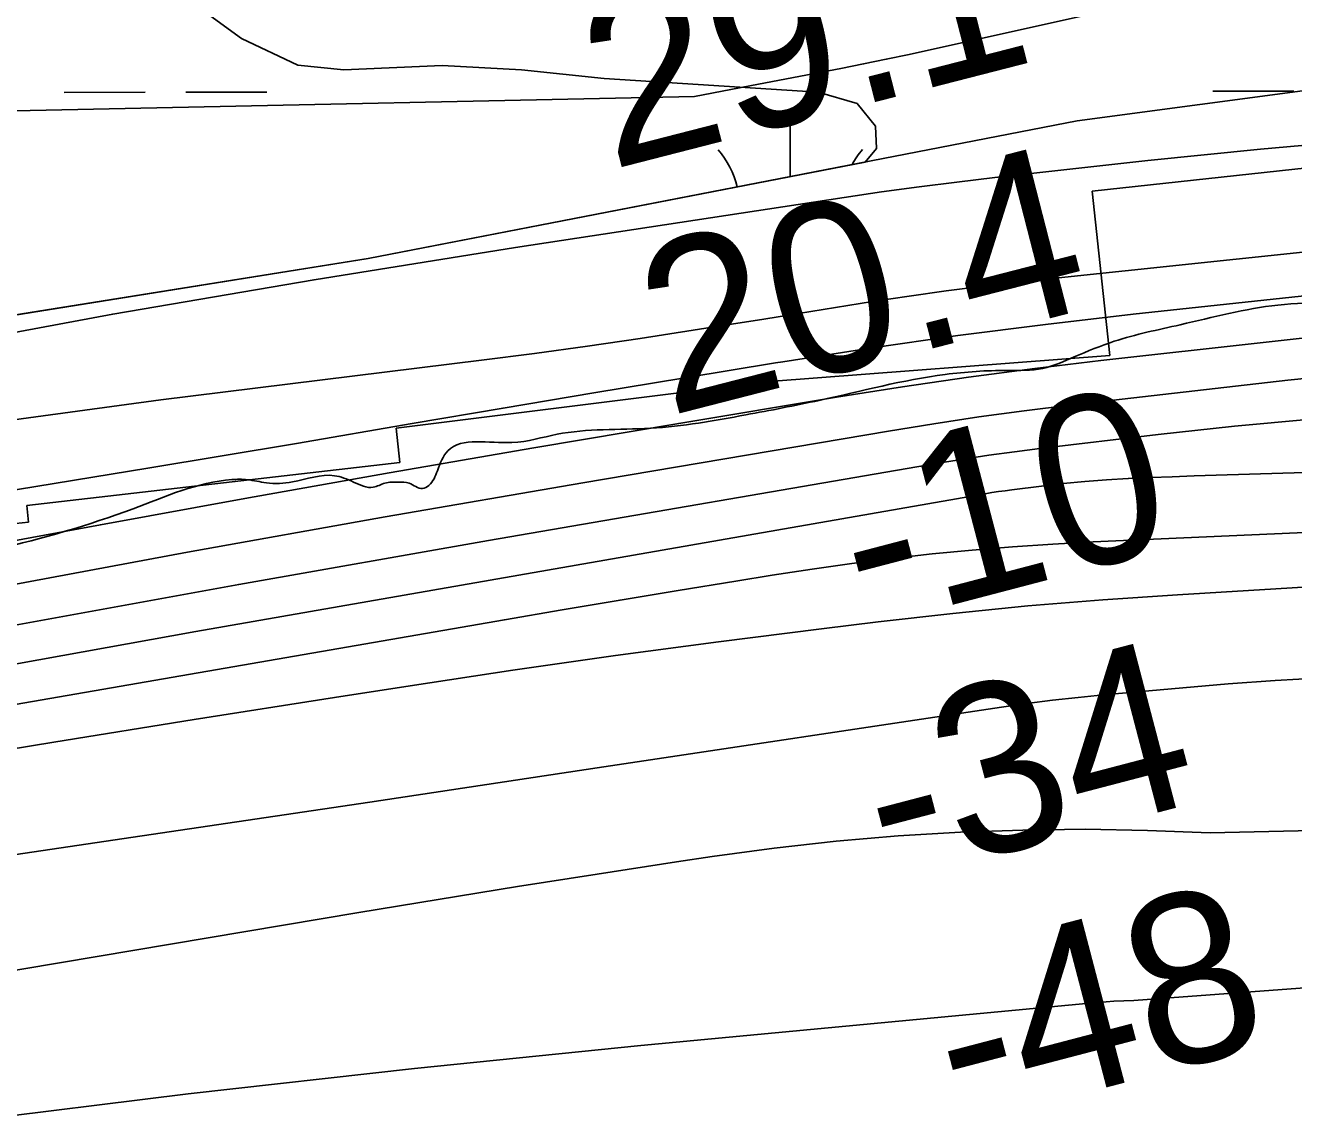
# Model space of a CAD drawing. Extents: x 3297753 to 3335611, y 652252 to 677623.
# Drawn here: x 3321245 to 3321746, y 662335 to 662763 of the extents above; entities that cross this region are included whole.
import ezdxf

# ---------------------------------------------------------------- set-up
doc = ezdxf.new("R2010")
doc.units = 0
for name, color, linetype in [('V-RIVR-EDGE', 7, 'Continuous'), ('V-RIVR-RANG', 7, 'Continuous'), ('V-RRAP-RVMT', 7, 'Continuous'), ('V-SITE-VEGE', 7, 'Continuous'), ('V-TOPO-DPTH', 7, 'Continuous'), ('V-TOPO-MAJR', 7, 'Continuous'), ('V-TOPO-MINR', 7, 'Continuous'), ('V-TOPO-WATR', 7, 'Continuous'), ('V-WETL-SWMP', 7, 'Continuous')]:
    doc.layers.add(name, color=color, linetype=linetype)

msp = doc.modelspace()

# ---------------------------------------------------------------- linework, layer by layer
at = {"layer": 'V-RIVR-EDGE'}
msp.add_spline([(3326889.83, 662141.04), (3326857.5, 662143.19), (3326833.47, 662147.4), (3326810.28, 662152.43), (3326793.71, 662156.2), (3326766.36, 662161.66), (3326732.8, 662165.88), (3326707.11, 662168.02), (3326687.22, 662172.21), (3326656.14, 662173.95), (3326630.03, 662175.67), (3326605.59, 662180.7), (3326578.66, 662186.99), (3326551.74, 662192.86), (3326538.9, 662196.21), (3326518.18, 662198.74), (3326492.9, 662202.12), (3326458.09, 662203.45), (3326427.02, 662208.5), (3326397.19, 662216.04), (3326383.93, 662216.48), (3326351.61, 662221.95), (3326323.86, 662228.24), (3326289.47, 662233.71), (3326274.55, 662235.82), (3326264.61, 662236.67), (3326257.56, 662236.69), (3326248.02, 662233.4), (3326240.97, 662230.1), (3326229.36, 662230.13), (3326221.9, 662230.15), (3326199.12, 662235.18), (3326175.91, 662237.72), (3326132.42, 662248.61), (3326106.72, 662250.33), (3326076.89, 662252.06), (3326054.1, 662257.5), (3326044.99, 662259.6), (3326038.77, 662259.2), (3326026.34, 662260.06), (3326018.47, 662261.32), (3326011.01, 662264.66), (3326005.63, 662265.91), (3325995.68, 662267.18), (3325979.52, 662268.05), (3325960.87, 662270.17), (3325919.03, 662276.9), (3325880.08, 662282.39), (3325827.05, 662291.64), (3325788.93, 662296.71), (3325753.29, 662300.94), (3325716.41, 662304.76), (3325674.98, 662309.01), (3325637.68, 662310.76), (3325591.68, 662315.02), (3325562.68, 662319.65), (3325528.7, 662325.54), (3325491.43, 662335.58), (3325440.89, 662347.72), (3325399.46, 662357.36), (3325379.17, 662362.38), (3325355.55, 662364.1), (3325341.45, 662364.13), (3325329.44, 662365.4), (3325309.97, 662370.84), (3325295.06, 662374.61), (3325287.6, 662374.63), (3325278.89, 662374.23), (3325263.14, 662375.1), (3325245.32, 662375.56), (3325225.84, 662376.85), (3325202.65, 662383.13), (3325187.32, 662386.48), (3325159.97, 662386.96), (3325136.34, 662385.78), (3325109.82, 662387.91), (3325071.29, 662395.47), (3325009.15, 662408.89), (3324964.41, 662419.36), (3324947, 662420.23), (3324932.09, 662421.93), (3324899.78, 662429.47), (3324835.97, 662441.65), (3324792.06, 662448.8), (3324746.88, 662451.4), (3324701.71, 662454.83), (3324664.42, 662459.89), (3324626.73, 662469.52), (3324584.88, 662476.67), (3324541.38, 662483.41), (3324493.32, 662490.99), (3324470.95, 662496.85), (3324444.44, 662503.54), (3324407.99, 662511.51), (3324387.27, 662514.46), (3324369.86, 662514.5), (3324354.93, 662512.88), (3324347.48, 662513.32), (3324329.25, 662516.68), (3324307.28, 662517.56), (3324286.15, 662522.17), (3324253.01, 662528.89), (3324226.5, 662533.93), (3324203.7, 662535.64), (3324172.21, 662538.2), (3324120.83, 662546.62), (3324040.04, 662558.84), (3324001.09, 662563.91), (3323963.38, 662564.83), (3323919.02, 662564.11), (3323879.24, 662567.94), (3323844.02, 662571.35), (3323786.85, 662582.26), (3323746.26, 662592.73), (3323704.82, 662598.63), (3323655.51, 662603.31), (3323589.62, 662609.69), (3323524.56, 662612.75), (3323466.95, 662615.8), (3323449.13, 662617.5), (3323422.62, 662622.54), (3323372.48, 662628.88), (3323343.47, 662631.44), (3323309.9, 662633.6), (3323255.19, 662632.49), (3323188.47, 662636.8), (3323129.62, 662641.5), (3323093.16, 662644.91), (3323076.99, 662643.29), (3323059.99, 662642.92), (3323032.65, 662647.13), (3322965.93, 662651.03), (3322913.71, 662656.54), (3322869.37, 662658.72), (3322809.28, 662663.85), (3322758.72, 662666.04), (3322718.52, 662666.56), (3322657.58, 662665.05), (3322608.67, 662664.76), (3322504.65, 662668.33), (3322412.64, 662669.8), (3322310.67, 662669.64), (3322271.29, 662667.25), (3322224.86, 662665.29), (3322178.85, 662663.75), (3322141.13, 662663.43), (3322102.17, 662663.94), (3322062.8, 662664.45), (3322028.82, 662667.02), (3321980.74, 662666.72), (3321909.43, 662661.93), (3321848.91, 662659.18), (3321801.24, 662655.98), (3321760.61, 662654.01), (3321739.89, 662652.81), (3321701.32, 662645.03), (3321675.19, 662638.47), (3321659.43, 662632.29), (3321646.98, 662627.76), (3321632.89, 662626.97), (3321608.43, 662625.37), (3321558.66, 662615.13), (3321529.64, 662609.4), (3321491.9, 662604.1), (3321455.01, 662601.71), (3321437.18, 662598.44), (3321411.89, 662595.18), (3321407.72, 662587.32), (3321404.39, 662581.52), (3321401.9, 662580.29), (3321396.52, 662582.37), (3321392.38, 662582.8), (3321386.99, 662582.39), (3321382.42, 662580.75), (3321374.55, 662582.84), (3321367.1, 662585.35), (3321350.51, 662582.9), (3321340.15, 662582.51), (3321332.69, 662583.77), (3321326.48, 662583.79), (3321287.49, 662572.28), (3321233.56, 662556.25), (3321160.58, 662542.34), (3321100.46, 662533.37), (3321060.64, 662524.35), (3321023.31, 662514.08), (3320998.02, 662508.75), (3320976.45, 662503.83), (3320957.38, 662500.15), (3320944.53, 662499.76), (3320930.44, 662501.46), (3320919.25, 662501.48), (3320908.47, 662499.44), (3320874.87, 662491.65), (3320813.49, 662476.46), (3320777.82, 662466.19), (3320761.24, 662464.57), (3320740.5, 662460.06), (3320702.34, 662448.14), (3320679.1, 662437.83), (3320658.77, 662428.76), (3320641.77, 662424.66), (3320616.48, 662423.07), (3320582.89, 662414.03), (3320552.18, 662401.26), (3320478.77, 662381.13), (3320420.7, 662363.45), (3320403.69, 662358.1), (3320389.17, 662354.82), (3320375.08, 662354.86), (3320365.13, 662352.4), (3320345.63, 662346.64), (3320205.86, 662308.03), (3320152.77, 662295.72), (3320119.18, 662286.27), (3320088.08, 662282.62), (3320060.29, 662274.81), (3320017.97, 662256.68), (3319991.41, 662244.73), (3319952.83, 662229.07), (3319927.94, 662222.5), (3319897.25, 662215.53), (3319872.36, 662206.89), (3319842.49, 662196.6), (3319808.07, 662187.15), (3319774.9, 662181.84), (3319711.87, 662171.22), (3319686.58, 662168.39), (3319655.89, 662160.17), (3319588.27, 662137.96), (3319508.2, 662109.14), (3319472.94, 662096.79)], degree=3, dxfattribs=at)
at = {"layer": 'V-RRAP-RVMT'}
for p, q in [((3321666.45, 662697.78), (3321815.45, 662714.06)), ((3321673.51, 662632.86), (3321666.45, 662697.78)), ((3321539.04, 662622.53), (3321673.51, 662632.86)), ((3321391.39, 662604.12), (3321539.04, 662622.53)), ((3321392.93, 662590.6), (3321391.39, 662604.12)), ((3321245.53, 662573.59), (3321392.93, 662590.6)), ((3321246.2, 662567.02), (3321245.53, 662573.59)), ((3321112.65, 662553.11), (3321246.2, 662567.02))]:
    msp.add_line(p, q, dxfattribs=at)
at = {"layer": 'V-SITE-VEGE'}
for points in [[(3320774.26, 662743.88), (3320811.95, 662757.99), (3320854.9, 662777.16), (3320887.72, 662790.67), (3320985.56, 662814.4), (3321016.74, 662816.78), (3321055.82, 662815.1), (3321110.47, 662807.32), (3321168.17, 662801.15), (3321239.02, 662795.77), (3321262.1, 662791.69), (3321285.98, 662785.57), (3321307.63, 662774.81), (3321330.28, 662758.17), (3321352.54, 662747.6), (3321370.75, 662745.75)], [(3321370.75, 662745.75), (3321409.63, 662747.51), (3321441.02, 662745.84), (3321473.61, 662742.35), (3321558.23, 662736.95), (3321573.61, 662732.47), (3321580.89, 662723.55), (3321581.28, 662714.64), (3321576.81, 662709.35), (3321380.4, 662671.23), (3321033.73, 662615.65), (3320679.02, 662544.05), (3320452.03, 662488.58), (3320100.64, 662372.73)]]:
    msp.add_lwpolyline(points, dxfattribs=at)
at = {"layer": 'V-TOPO-DPTH'}
for points in [[(3321234.49, 662578.67), (3321293.3, 662588.27), (3321352.08, 662598.13), (3321397.83, 662605.95), (3321433.7, 662612.05), (3321469.58, 662618.09), (3321505.48, 662624.05), (3321541.39, 662629.95), (3321544.21, 662630.42), (3321578.75, 662635.77), (3321613.34, 662640.74), (3321648.01, 662645.14), (3321682.72, 662649.16), (3321858.58, 662668.08), (3321939.99, 662675.72), (3322021.49, 662681.88), (3322103.13, 662685.83), (3322184.87, 662688.31)], [(3322138.68, 662642.16), (3322089.66, 662641.36), (3322040.64, 662640.38), (3321991.62, 662639.13), (3321942.62, 662637.69), (3321941.5, 662637.66), (3321891.99, 662635.45), (3321842.53, 662632.43), (3321793.17, 662628.18), (3321743.86, 662623.11), (3321657.61, 662613.16), (3321639.67, 662610.95), (3321621.75, 662608.55), (3321603.87, 662605.86), (3321586.02, 662602.99), (3321465.27, 662582.58), (3321387.12, 662569.07), (3321309.05, 662555.16), (3321231.08, 662540.66)], [(3322138.68, 662642.16), (3322089.66, 662641.36), (3322040.64, 662640.38), (3321991.62, 662639.13), (3321942.62, 662637.69), (3321941.5, 662637.66), (3321891.99, 662635.45), (3321842.53, 662632.43), (3321793.17, 662628.18), (3321743.86, 662623.11), (3321657.61, 662613.16), (3321639.67, 662610.95), (3321621.75, 662608.55), (3321603.87, 662605.86), (3321586.02, 662602.99), (3321465.27, 662582.58), (3321387.12, 662569.07), (3321309.05, 662555.16), (3321231.08, 662540.66)], [(3322160.21, 662597.62), (3322072.04, 662595.73), (3321983.88, 662593.48), (3321895.72, 662590.99), (3321715.49, 662585.52), (3321706.82, 662585.24), (3321698.15, 662584.93), (3321689.49, 662584.57), (3321680.83, 662584.18), (3321680.65, 662584.17), (3321672.08, 662583.67), (3321663.53, 662583.03), (3321654.99, 662582.2), (3321646.47, 662581.24), (3321634.67, 662579.77), (3321632.05, 662579.42), (3321629.45, 662579.05), (3321626.84, 662578.64), (3321624.24, 662578.2), (3321312.31, 662523.69), (3321232.53, 662509.35)], [(3321232.53, 662509.35), (3321312.31, 662523.69), (3321624.24, 662578.2), (3321626.84, 662578.64), (3321629.45, 662579.05), (3321632.05, 662579.42), (3321634.67, 662579.77), (3321646.47, 662581.24), (3321654.99, 662582.2), (3321663.53, 662583.03), (3321672.08, 662583.67), (3321680.65, 662584.17), (3321680.83, 662584.18), (3321689.49, 662584.57), (3321698.15, 662584.93), (3321706.82, 662585.24), (3321715.49, 662585.52), (3321895.72, 662590.99), (3321983.88, 662593.48), (3322072.04, 662595.73), (3322160.21, 662597.62)], [(3321200.71, 662470.87), (3321256.12, 662479.99), (3321311.57, 662488.89), (3321367.05, 662497.65), (3321396.96, 662502.31), (3321437.52, 662508.42), (3321478.13, 662514.26), (3321518.79, 662519.68), (3321559.49, 662524.83), (3321581.96, 662527.56), (3321611.48, 662530.88), (3321641.03, 662533.83), (3321670.63, 662536.25), (3321700.26, 662538.3), (3321812.48, 662545.06), (3321863.43, 662547.72), (3321914.4, 662549.82), (3321965.39, 662551.09), (3322016.4, 662551.81), (3322046.15, 662551.98), (3322082.3, 662551.98), (3322118.44, 662551.67), (3322154.57, 662550.92)], [(3322154.57, 662550.92), (3322118.44, 662551.67), (3322082.3, 662551.98), (3322046.15, 662551.98), (3322016.4, 662551.81), (3321965.39, 662551.09), (3321914.4, 662549.82), (3321863.43, 662547.72), (3321812.48, 662545.06), (3321700.26, 662538.3), (3321670.63, 662536.25), (3321641.03, 662533.83), (3321611.48, 662530.88), (3321581.96, 662527.56), (3321559.49, 662524.83), (3321518.79, 662519.68), (3321478.13, 662514.26), (3321437.52, 662508.42), (3321396.96, 662502.31), (3321367.05, 662497.65), (3321311.57, 662488.89), (3321256.12, 662479.99), (3321200.71, 662470.87)], [(3321201.07, 662429.65), (3321291.04, 662442.89), (3321380.99, 662456.28), (3321470.92, 662469.77), (3321630.64, 662493.87), (3321640.71, 662495.29), (3321650.79, 662496.59), (3321660.9, 662497.7), (3321671.02, 662498.68), (3321720.18, 662503.01), (3321738.81, 662504.38), (3321757.45, 662505.41), (3321776.11, 662505.92), (3321794.78, 662506.07), (3321813.46, 662505.83), (3321832.14, 662505.39), (3321850.81, 662504.66), (3321869.47, 662503.74), (3322436.09, 662487.7)], [(3322436.09, 662487.7), (3321869.47, 662503.74), (3321850.81, 662504.66), (3321832.14, 662505.39), (3321813.46, 662505.83), (3321794.78, 662506.07), (3321776.11, 662505.92), (3321757.45, 662505.41), (3321738.81, 662504.38), (3321720.18, 662503.01), (3321671.02, 662498.68), (3321660.9, 662497.7), (3321650.79, 662496.59), (3321640.71, 662495.29), (3321630.64, 662493.87), (3321470.92, 662469.77), (3321380.99, 662456.28), (3321291.04, 662442.89), (3321201.07, 662429.65)], [(3321198.75, 662382.66), (3321376.69, 662412.58), (3321408.06, 662417.78), (3321439.44, 662422.87), (3321470.85, 662427.8), (3321502.28, 662432.63), (3321516.36, 662434.75), (3321540.8, 662438.06), (3321565.29, 662440.86), (3321589.85, 662442.9), (3321614.46, 662444.43), (3321639.11, 662445.22), (3321663.76, 662445.53), (3321688.4, 662445.1), (3321713.05, 662444.18), (3322496.51, 662461.92)], [(3322496.51, 662461.92), (3321713.05, 662444.18), (3321688.4, 662445.1), (3321663.76, 662445.53), (3321639.11, 662445.22), (3321614.46, 662444.43), (3321589.85, 662442.9), (3321565.29, 662440.86), (3321540.8, 662438.06), (3321516.36, 662434.75), (3321502.28, 662432.63), (3321470.85, 662427.8), (3321439.44, 662422.87), (3321408.06, 662417.78), (3321376.69, 662412.58), (3321198.75, 662382.66)]]:
    msp.add_lwpolyline(points, dxfattribs=at)
at = {"layer": 'V-TOPO-MAJR'}
for points in [[(3322194.81, 662939.3), (3322047.19, 662879.75), (3321972.2, 662851.63), (3321896.43, 662826.01), (3321819.49, 662804.15), (3321741.78, 662784.79), (3321603.05, 662753.85), (3321594.1, 662751.9), (3321585.14, 662749.99), (3321576.16, 662748.17), (3321567.18, 662746.39), (3321534.62, 662740.11), (3321509.34, 662735.27), (3320796.77, 662720.3), (3320775.35, 662714.59), (3320754.06, 662708.46), (3320732.96, 662701.72), (3320059.42, 662371.61)], [(3320165.87, 662078.84), (3320871.39, 662280.57), (3320873.61, 662281.16), (3320876.97, 662281.91), (3320879.23, 662282.31), (3320880.36, 662282.49), (3321130.85, 662317.87), (3321220.01, 662329.83), (3321309.26, 662340.98), (3321398.65, 662350.9), (3321488.14, 662360.01), (3321664.15, 662376.69), (3321667.27, 662376.98), (3321671.96, 662377.38), (3321675.09, 662377.58), (3321678.97, 662377.74), (3321682.95, 662377.9), (3322500.15, 662438.51), (3322512.51, 662439.67), (3322524.88, 662440.7), (3322537.27, 662441.51), (3322549.66, 662442.18)]]:
    msp.add_lwpolyline(points, dxfattribs=at)
at = {"layer": 'V-TOPO-MINR'}
for points in [[(3322134.01, 662741.18), (3322045.62, 662734.7), (3322000.96, 662731.6), (3321956.28, 662728.74), (3321911.58, 662726.23), (3321866.87, 662723.96), (3321822.17, 662721.45), (3321777.53, 662718.36), (3321732.95, 662714.42), (3321688.42, 662709.9), (3321627.98, 662703.19), (3321613.06, 662701.45), (3321598.16, 662699.58), (3321583.29, 662697.53), (3321568.42, 662695.35), (3321438.62, 662675.58), (3321358.98, 662662.82), (3321279.47, 662649.26), (3321200.19, 662634.5)], [(3322203.62, 662713.57), (3322114.03, 662708.6), (3322024.57, 662701.59), (3321935.2, 662693.21), (3321638.11, 662661.93), (3321623.45, 662660.26), (3321608.82, 662658.44), (3321594.21, 662656.38), (3321579.62, 662654.16), (3321565.05, 662651.82), (3321550.48, 662649.49), (3321535.91, 662647.16), (3321521.34, 662644.83), (3321508.78, 662642.82), (3321487.91, 662639.6), (3321467.03, 662636.53), (3321446.11, 662633.68), (3321425.16, 662630.98), (3321298.47, 662615.34), (3321215.94, 662604.14)], [(3322184.87, 662688.31), (3322103.13, 662685.83), (3322021.49, 662681.88), (3321939.99, 662675.72), (3321858.58, 662668.08), (3321682.72, 662649.16), (3321648.01, 662645.14), (3321613.34, 662640.74), (3321578.75, 662635.77), (3321544.21, 662630.42), (3321541.39, 662629.95), (3321505.48, 662624.05), (3321469.58, 662618.09), (3321433.7, 662612.05), (3321397.83, 662605.95), (3321352.08, 662598.13), (3321293.3, 662588.27), (3321234.49, 662578.67)], [(3322137.61, 662665.05), (3322065.03, 662663.28), (3321998.49, 662660.79), (3321932.02, 662657.16), (3321865.68, 662651.8), (3321799.4, 662645.29), (3321669.93, 662630.89), (3321643.76, 662627.76), (3321617.62, 662624.35), (3321591.54, 662620.51), (3321565.51, 662616.4), (3321503.09, 662606.01), (3321445.9, 662596.34), (3321388.74, 662586.47), (3321331.64, 662576.3), (3321274.57, 662565.93), (3320974.64, 662510.61)], [(3322153.94, 662619.78), (3322084.07, 662618.27), (3322014.2, 662616.76), (3321935.24, 662615.06), (3321904.84, 662614.32), (3321874.46, 662613.47), (3321844.07, 662612.45), (3321813.69, 662611.33), (3321783.34, 662609.76), (3321753.03, 662607.71), (3321722.78, 662604.94), (3321692.56, 662601.68), (3321645.83, 662596.09), (3321635.76, 662594.8), (3321625.7, 662593.41), (3321615.66, 662591.87), (3321605.64, 662590.23), (3321427.99, 662559.73), (3321329.24, 662542.33), (3321230.59, 662524.34)], [(3322160.21, 662597.62), (3322072.04, 662595.73), (3321983.88, 662593.48), (3321895.72, 662590.99), (3321715.49, 662585.52), (3321706.82, 662585.24), (3321698.15, 662584.93), (3321689.49, 662584.57), (3321680.83, 662584.18), (3321680.65, 662584.17), (3321672.08, 662583.67), (3321663.53, 662583.03), (3321654.99, 662582.2), (3321646.47, 662581.24), (3321634.67, 662579.77), (3321632.05, 662579.42), (3321629.45, 662579.05), (3321626.84, 662578.64), (3321624.24, 662578.2), (3321312.31, 662523.69), (3321232.53, 662509.35)], [(3322130.83, 662575.26), (3322061.84, 662574.12), (3321992.86, 662572.53), (3321923.9, 662570.26), (3321854.96, 662567.53), (3321666.86, 662559.16), (3321650.93, 662558.31), (3321635.01, 662557.26), (3321619.12, 662555.93), (3321603.24, 662554.42), (3321587.39, 662552.62), (3321571.57, 662550.65), (3321555.77, 662548.42), (3321540.01, 662546.01), (3321525.72, 662543.7), (3321502.83, 662539.97), (3321479.96, 662536.18), (3321457.09, 662532.31), (3321434.24, 662528.39), (3321195.88, 662487.06)], [(3322154.57, 662550.92), (3322118.44, 662551.67), (3322082.3, 662551.98), (3322046.15, 662551.98), (3322016.4, 662551.81), (3321965.39, 662551.09), (3321914.4, 662549.82), (3321863.43, 662547.72), (3321812.48, 662545.06), (3321700.26, 662538.3), (3321670.63, 662536.25), (3321641.03, 662533.83), (3321611.48, 662530.88), (3321581.96, 662527.56), (3321559.49, 662524.83), (3321518.79, 662519.68), (3321478.13, 662514.26), (3321437.52, 662508.42), (3321396.96, 662502.31), (3321367.05, 662497.65), (3321311.57, 662488.89), (3321256.12, 662479.99), (3321200.71, 662470.87)], [(3322436.09, 662487.7), (3321869.47, 662503.74), (3321850.81, 662504.66), (3321832.14, 662505.39), (3321813.46, 662505.83), (3321794.78, 662506.07), (3321776.11, 662505.92), (3321757.45, 662505.41), (3321738.81, 662504.38), (3321720.18, 662503.01), (3321671.02, 662498.68), (3321660.9, 662497.7), (3321650.79, 662496.59), (3321640.71, 662495.29), (3321630.64, 662493.87), (3321470.92, 662469.77), (3321380.99, 662456.28), (3321291.04, 662442.89), (3321201.07, 662429.65)], [(3322496.51, 662461.92), (3321713.05, 662444.18), (3321688.4, 662445.1), (3321663.76, 662445.53), (3321639.11, 662445.22), (3321614.46, 662444.43), (3321589.85, 662442.9), (3321565.29, 662440.86), (3321540.8, 662438.06), (3321516.36, 662434.75), (3321502.28, 662432.63), (3321470.85, 662427.8), (3321439.44, 662422.87), (3321408.06, 662417.78), (3321376.69, 662412.58), (3321198.75, 662382.66)]]:
    msp.add_lwpolyline(points, dxfattribs=at)
at = {"layer": 'V-TOPO-WATR'}
msp.add_lwpolyline([(3322138.68, 662642.16), (3322089.66, 662641.36), (3322040.64, 662640.38), (3321991.62, 662639.13), (3321942.62, 662637.69), (3321941.5, 662637.66), (3321891.99, 662635.45), (3321842.53, 662632.43), (3321793.17, 662628.18), (3321743.86, 662623.11), (3321657.61, 662613.16), (3321639.67, 662610.95), (3321621.75, 662608.55), (3321603.87, 662605.86), (3321586.02, 662602.99), (3321465.27, 662582.58), (3321387.12, 662569.07), (3321309.05, 662555.16), (3321231.08, 662540.66)], dxfattribs=at)
at = {"layer": 'V-WETL-SWMP'}
for p, q in [((3321929.21, 662761.38), (3321660.57, 662725.6)), ((3321260.31, 662736.9), (3321292.31, 662736.94)), ((3321308.31, 662736.95), (3321340.31, 662736.98)), ((3321714.22, 662737.37), (3321746.22, 662737.4)), ((3321660.57, 662725.6), (3321380.4, 662671.23)), ((3321547.19, 662703.6), (3321547.17, 662726.77)), ((3321380.4, 662671.23), (3321033.73, 662615.65))]:
    msp.add_line(p, q, dxfattribs=at)
for centre, start, end in [((3321491.96, 662691.18), 13.691, 40.8301), ((3321602.44, 662691.3), 139.2865, 151.0934)]:
    msp.add_arc(centre, 35.25, start, end, dxfattribs=at)

# ---------------------------------------------------------------- texts
at = {"layer": 'V-RIVR-RANG'}
for s, rotation, p in [('29.1', 14.3983, (3321476.22, 662706.23)), ('20.4', 14.3983, (3321499.02, 662608.84)), ('-10', 14.6782, (3321575.97, 662525.02)), ('-34', 14.6782, (3321585.25, 662424.08)), ('-48', 14.6782, (3321613.16, 662328.02))]:
    msp.add_text(s, height=67, rotation=rotation, dxfattribs=at).set_placement(p)

doc.saveas('drawing.dxf')
